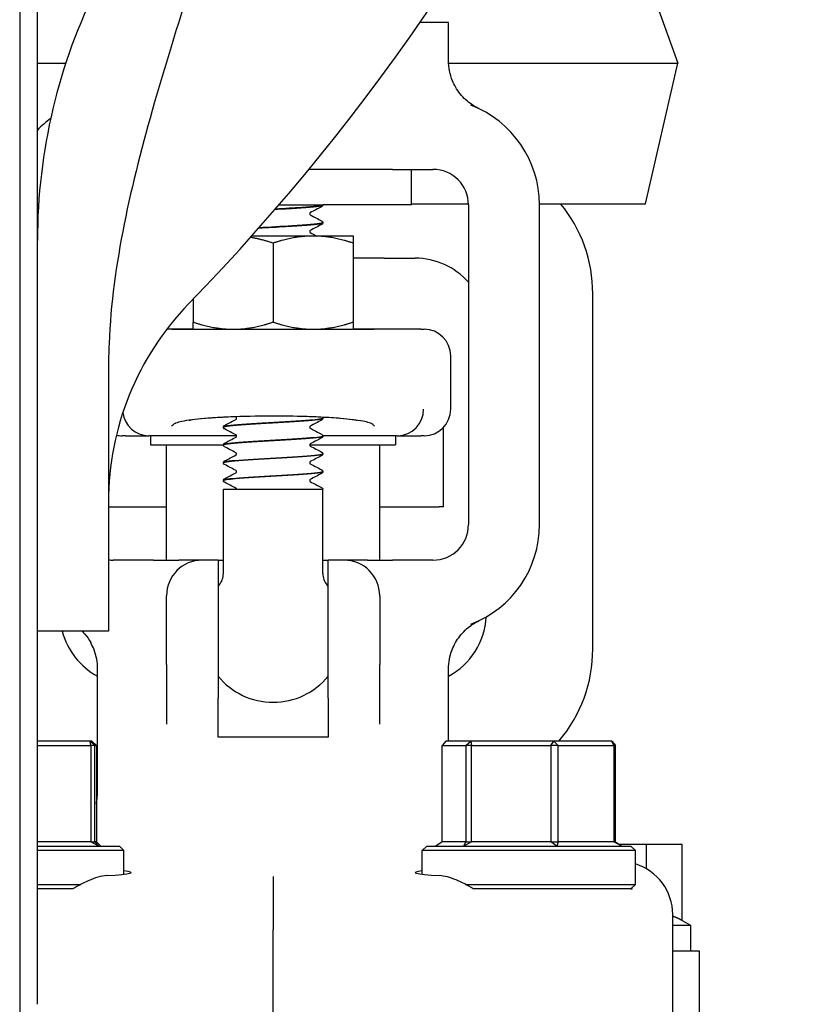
# Model space of a CAD drawing. Header units: inches. Extents: x 36 to 1719, y -84 to 1122.
# Tile 387 of 571: x 1051.22 to 1054.02, y 377.3 to 380.76. Entities that reach past the tile are written whole.
import ezdxf

# ---------------------------------------------------------------- set-up
doc = ezdxf.new("R2010")
doc.units = ezdxf.units.IN
doc.header["$LTSCALE"] = 48
doc.header["$MEASUREMENT"] = 0
doc.layers.add('Visible (ANSI)', color=7, linetype='Continuous', lineweight=30)

msp = doc.modelspace()

# ---------------------------------------------------------------- linework, layer by layer
at = {"layer": 'Visible (ANSI)'}
for p, q in [((1051.2221, 385.23377), (1051.2221, 377.23377)), ((1051.2846, 377.29627), (1051.2846, 385.23377)), ((1053.4251, 380.92127), (1053.5383, 380.6077)), ((1052.71744, 380.75027), (1052.63098, 380.75027)), ((1052.72507, 380.75027), (1052.71744, 380.75027)), ((1052.73153, 380.75027), (1052.72507, 380.75027)), ((1052.73153, 380.61632), (1052.73153, 380.75027)), ((1051.2846, 380.6077), (1051.38441, 380.6077)), ((1052.73172, 380.6077), (1053.5383, 380.6077)), ((1053.4251, 380.11302), (1053.5383, 380.6077)), ((1052.53461, 380.23377), (1052.23996, 380.23377)), ((1052.53461, 380.23377), (1052.67653, 380.23377)), ((1052.60153, 380.10877), (1052.60153, 380.23377)), ((1052.13476, 380.10877), (1052.26286, 380.10877)), ((1052.26286, 380.10877), (1052.28895, 380.10877)), ((1052.28903, 380.10877), (1052.28895, 380.10877)), ((1052.60153, 380.10877), (1052.28903, 380.10877)), ((1052.28903, 380.10843), (1052.28903, 380.10877)), ((1052.60153, 380.11302), (1052.80145, 380.11302)), ((1052.80153, 380.10877), (1052.80153, 378.98377)), ((1053.0515, 380.11302), (1053.4251, 380.11302)), ((1053.05153, 378.98377), (1053.05153, 380.10877)), ((1052.28903, 380.04587), (1052.28903, 380.04649)), ((1052.25478, 379.99927), (1052.03887, 379.99927)), ((1052.11403, 379.97413), (1052.11403, 379.69642)), ((1052.39553, 379.99927), (1052.25478, 379.99927)), ((1052.39553, 379.97413), (1052.39553, 379.69642)), ((1052.50434, 379.92127), (1052.39553, 379.92127)), ((1052.50434, 379.92127), (1052.61403, 379.92127)), ((1053.23903, 378.54627), (1053.23903, 379.79627)), ((1051.83253, 379.7768), (1051.83253, 379.69642)), ((1051.75796, 379.67127), (1051.73989, 379.67127)), ((1051.83245, 379.67127), (1051.75796, 379.67127)), ((1051.83253, 379.67127), (1051.97328, 379.67127)), ((1051.97328, 379.67127), (1052.25478, 379.67127)), ((1052.25478, 379.67127), (1052.39553, 379.67127)), ((1052.47009, 379.67127), (1052.39555, 379.67127)), ((1052.63386, 379.67127), (1052.47009, 379.67127)), ((1052.63386, 379.67127), (1052.64528, 379.67127)), ((1052.73903, 379.39002), (1052.73903, 379.57752)), ((1051.5346, 379.5303), (1051.5346, 378.90928)), ((1052.28903, 379.35768), (1052.28903, 379.35831)), ((1051.93903, 379.3264), (1051.93903, 379.32702)), ((1052.71403, 379.04627), (1052.71403, 379.32628)), ((1051.59419, 379.29627), (1051.58278, 379.29627)), ((1051.59419, 379.29627), (1051.6769, 379.29627)), ((1051.98528, 379.29627), (1051.6769, 379.29627)), ((1051.68278, 379.29627), (1051.68278, 379.26502)), ((1052.55115, 379.29627), (1052.28898, 379.29627)), ((1052.28903, 379.29512), (1052.28903, 379.29574)), ((1052.54528, 379.29627), (1052.54528, 379.26502)), ((1052.55115, 379.29627), (1052.63386, 379.29627)), ((1052.64528, 379.29627), (1052.63386, 379.29627)), ((1051.68278, 379.26502), (1051.93908, 379.26502)), ((1051.73903, 378.85877), (1051.73903, 379.26502)), ((1051.93903, 379.26384), (1051.93903, 379.26446)), ((1052.24277, 379.26502), (1052.54528, 379.26502)), ((1052.48903, 378.85877), (1052.48903, 379.26502)), ((1052.28903, 379.23256), (1052.28903, 379.23318)), ((1051.93903, 379.20128), (1051.93903, 379.2019)), ((1052.28903, 379.17), (1052.28903, 379.17062)), ((1051.93903, 379.13872), (1051.93903, 379.13934)), ((1051.93903, 379.10877), (1052.28903, 379.10877)), ((1051.93903, 378.81187), (1051.93903, 379.10877)), ((1052.28903, 378.81187), (1052.28903, 379.10877)), ((1051.5346, 379.04627), (1051.73903, 379.04627)), ((1052.48903, 379.04627), (1052.69864, 379.04627)), ((1052.71403, 379.04627), (1052.69864, 379.04627)), ((1051.5346, 378.90928), (1051.5346, 378.60877)), ((1051.69344, 378.85877), (1051.55153, 378.85877)), ((1051.69344, 378.85877), (1051.78238, 378.85877)), ((1051.86403, 378.85877), (1051.78238, 378.85877)), ((1051.92028, 378.85877), (1051.86403, 378.85877)), ((1051.92028, 378.85877), (1051.93903, 378.85877)), ((1051.92028, 378.85877), (1051.92028, 378.37385)), ((1052.28903, 378.85877), (1052.30778, 378.85877)), ((1052.30778, 378.37385), (1052.30778, 378.85877)), ((1052.36403, 378.85877), (1052.30778, 378.85877)), ((1052.44568, 378.85877), (1052.36403, 378.85877)), ((1052.44568, 378.85877), (1052.53461, 378.85877)), ((1052.67653, 378.85877), (1052.53461, 378.85877)), ((1051.73903, 378.49131), (1051.73903, 378.73377)), ((1052.48903, 378.73377), (1052.48903, 378.49131)), ((1051.5346, 378.60877), (1051.2846, 378.60877)), ((1051.73903, 378.49131), (1051.73903, 378.28166)), ((1052.48903, 378.28166), (1052.48903, 378.49131)), ((1051.49653, 378.04901), (1051.49653, 378.47623)), ((1052.73153, 378.22252), (1052.73153, 378.47623)), ((1051.92028, 378.23571), (1051.92028, 378.37385)), ((1052.30778, 378.37385), (1052.30778, 378.23571)), ((1052.30778, 378.23571), (1051.92028, 378.23571)), ((1051.47031, 378.22252), (1051.2846, 378.22252)), ((1051.2846, 378.2069), (1051.47206, 378.2069)), ((1051.47206, 378.2069), (1051.47031, 378.22252)), ((1051.47031, 378.22252), (1051.48607, 378.2069)), ((1051.47638, 378.22252), (1051.47031, 378.22252)), ((1051.48607, 378.2069), (1051.47206, 378.2069)), ((1051.47206, 378.2069), (1051.47206, 377.86815)), ((1051.49187, 378.2069), (1051.47638, 378.22252)), ((1051.48607, 377.86815), (1051.48607, 378.2069)), ((1051.48607, 378.2069), (1051.49187, 378.2069)), ((1051.49187, 378.2069), (1051.49187, 377.86815)), ((1052.72223, 378.22252), (1052.70922, 378.2069)), ((1052.70922, 377.86815), (1052.70922, 378.2069)), ((1052.70922, 378.2069), (1052.79279, 378.2069)), ((1052.80967, 378.22252), (1052.72223, 378.22252)), ((1052.79279, 378.2069), (1052.80967, 378.22252)), ((1052.81258, 378.2069), (1052.79279, 378.2069)), ((1052.79279, 378.2069), (1052.79279, 377.86815)), ((1052.80967, 378.22252), (1052.81258, 378.2069)), ((1053.10146, 378.22252), (1052.80967, 378.22252)), ((1052.81258, 377.86815), (1052.81258, 378.2069)), ((1052.81258, 378.2069), (1053.0915, 378.2069)), ((1053.0915, 378.2069), (1053.10146, 378.22252)), ((1053.11739, 378.2069), (1053.0915, 378.2069)), ((1053.0915, 378.2069), (1053.0915, 377.86815)), ((1053.10146, 378.22252), (1053.11739, 378.2069)), ((1053.30582, 378.22252), (1053.10146, 378.22252)), ((1053.11739, 377.86815), (1053.11739, 378.2069)), ((1053.11739, 378.2069), (1053.31273, 378.2069)), ((1053.31273, 378.2069), (1053.30582, 378.22252)), ((1053.30582, 378.22252), (1053.31883, 378.2069)), ((1053.31883, 378.2069), (1053.31273, 378.2069)), ((1053.31273, 378.2069), (1053.31273, 377.86815)), ((1053.31883, 377.86815), (1053.31883, 378.2069)), ((1051.47206, 377.86815), (1051.2846, 377.86815)), ((1051.50119, 377.85252), (1051.47206, 377.86815)), ((1051.47206, 377.86815), (1051.48607, 377.86815)), ((1051.48607, 377.86815), (1051.50119, 377.85252)), ((1051.49187, 377.86815), (1051.48607, 377.86815)), ((1051.50799, 377.85252), (1051.49187, 377.86815)), ((1052.70922, 377.86815), (1052.68708, 377.85252)), ((1052.79279, 377.86815), (1052.70922, 377.86815)), ((1052.78504, 377.85252), (1052.79279, 377.86815)), ((1052.81258, 377.86815), (1052.78504, 377.85252)), ((1052.79279, 377.86815), (1052.81258, 377.86815)), ((1053.0915, 377.86815), (1052.81258, 377.86815)), ((1053.11199, 377.85252), (1053.0915, 377.86815)), ((1053.0915, 377.86815), (1053.11739, 377.86815)), ((1053.11739, 377.86815), (1053.11199, 377.85252)), ((1053.31273, 377.86815), (1053.11739, 377.86815)), ((1053.34097, 377.85252), (1053.31273, 377.86815)), ((1053.31273, 377.86815), (1053.31883, 377.86815)), ((1053.31883, 377.86815), (1053.34097, 377.85252)), ((1053.42782, 377.85877), (1053.33212, 377.85877)), ((1053.42782, 377.77294), (1053.42782, 377.85877)), ((1053.55412, 377.85877), (1053.42782, 377.85877)), ((1053.55412, 377.59068), (1053.55412, 377.85877)), ((1051.2846, 377.85252), (1051.5734, 377.85252)), ((1051.58903, 377.8369), (1051.2846, 377.8369)), ((1051.5734, 377.85252), (1051.58903, 377.8369)), ((1051.58903, 377.75374), (1051.58903, 377.8369)), ((1052.65465, 377.85252), (1052.63903, 377.8369)), ((1053.38903, 377.8369), (1052.63903, 377.8369)), ((1052.63903, 377.75374), (1052.63903, 377.8369)), ((1052.65465, 377.85252), (1053.3734, 377.85252)), ((1053.3734, 377.85252), (1053.38903, 377.8369)), ((1053.38903, 377.71815), (1053.38903, 377.8369)), ((1051.2846, 377.71815), (1051.43716, 377.71815)), ((1052.11403, 377.74568), (1052.11403, 377.55821)), ((1052.7909, 377.71815), (1053.38903, 377.71815)), ((1053.3734, 377.70252), (1053.38903, 377.71815)), ((1051.33275, 377.70252), (1051.2846, 377.70252)), ((1053.3734, 377.70252), (1052.8953, 377.70252)), ((1053.3734, 377.70252), (1053.3771, 377.70252)), ((1053.52028, 377.10877), (1053.52028, 377.61217)), ((1053.55412, 377.59068), (1053.58278, 377.57413)), ((1052.11403, 377.10877), (1052.11403, 377.55821)), ((1053.52028, 377.57413), (1053.58278, 377.57413)), ((1053.58278, 377.57413), (1053.58278, 377.48377)), ((1053.61403, 377.48377), (1053.52028, 377.48377)), ((1053.61403, 377.01502), (1053.61403, 377.48377))]:
    msp.add_line(p, q, dxfattribs=at)
for centre, radius, start, end in [((1046.1721, 385.23377), 7.8625, 315.882405, 356.353929), ((1053.2846, 379.98377), 2, 153.215, 180), ((1052.67653, 380.10877), 0.375, 0, 69.10429), ((1051.55153, 380.10877), 0.375, 126.01963, 135.38114), ((1052.67653, 380.10877), 0.125, 0, 90), ((1052.73903, 379.79627), 0.5, 0, 39.3082), ((1052.61403, 379.67127), 0.25, 41.40962, 90), ((1052.5346, 379.06429), 1, 135.8824, 180), ((1052.64528, 379.57752), 0.09375, 0, 90), ((1052.64528, 379.39002), 0.09375, 270, 0), ((1051.58278, 379.39002), 0.09375, 257.45873, 270), ((1052.67653, 378.98377), 0.125, 270, 0), ((1052.67653, 378.98377), 0.375, 290.89571, 0), ((1051.55153, 378.98377), 0.125, 262.21913, 270), ((1051.86403, 378.73377), 0.125, 90, 180), ((1052.36403, 378.73377), 0.125, 0, 90), ((1051.87653, 378.81187), 0.0625, 319.4642, 0), ((1052.35153, 378.81187), 0.0625, 180, 220.5358), ((1052.11403, 378.60877), 0.25, 139.4642, 140.80503), ((1052.11403, 378.60877), 0.25, 39.19497, 40.5358), ((1052.61403, 378.67127), 0.25, 298.0343, 357.14822), ((1051.61403, 378.67127), 0.25, 194.47751, 241.9657), ((1052.73903, 378.54627), 0.5, 319.64662, 0), ((1052.11403, 378.60877), 0.25, 219.19497, 320.80503)]:
    msp.add_arc(centre, radius, start, end, dxfattribs=at)
for centre, major_axis, ratio, start_param, end_param in [((1051.67604, 379.39002), (0.01834, -0.09202), 0.976791, 4.6467853, 6.0729206), ((1052.55201, 379.39002), (0.01834, 0.09202), 0.976791, 3.3518573, 4.9046798), ((1051.90273, 379.39002), (-0.24503, -0.08795), 0.1325254, 0.3357379, 0.3537118), ((1052.32532, 379.39002), (0.24503, -0.08795), 0.1325254, 5.9294735, 5.9474474), ((1053.33112, 377.6111), (-0.18003, -0.0586), 0.9903423, 2.829736, 4.0894164), ((1051.21403, 377.75977), (0.4, 0), 0.0433333, 5.6167949, 6.6386065), ((1053.01403, 377.75977), (0.4, 0), 0.0433333, 2.7861715, 3.8079831)]:
    msp.add_ellipse(centre, major_axis=major_axis, ratio=ratio, start_param=start_param, end_param=end_param, dxfattribs=at)
for points, knots in [([(1051.99766, 381.47236), (1051.97601, 381.39126), (1051.95299, 381.31051), (1051.85146, 380.96757), (1051.76694, 380.71403), (1051.61402, 380.18204), (1051.54818, 379.89886), (1051.53646, 379.6211)], [17.2484823, 17.2484823, 17.2484823, 17.2484823, 17.8546317, 17.8546317, 19.8303619, 19.8303619, 22.1107774, 22.1107774, 22.1107774, 22.1107774]), ([(1052.75593, 380.52382), (1052.75203, 380.53069), (1052.74857, 380.5378), (1052.73629, 380.56772), (1052.73153, 380.5919), (1052.73153, 380.61632)], [-0.24640289, -0.24640289, -0.24640289, -0.24640289, -0.18604443, -0.18604443, 0, 0, 0, 0]), ([(1052.83095, 380.45079), (1052.8301, 380.45124), (1052.82928, 380.45169), (1052.82123, 380.45612), (1052.80722, 380.46439), (1052.77776, 380.4915), (1052.76555, 380.50686), (1052.75593, 380.52382)], [0.01028684, 0.01028684, 0.01028684, 0.01028684, 0.01590204, 0.01590204, 0.08584187, 0.08584187, 0.15193376, 0.15193376, 0.15193376, 0.15193376]), ([(1052.83819, 380.44713), (1052.8381, 380.44718), (1052.83801, 380.44722), (1052.83552, 380.44842), (1052.8332, 380.44959), (1052.83095, 380.45079)], [-0.566346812, -0.566346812, -0.566346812, -0.566346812, -0.565454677, -0.565454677, -0.542430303, -0.542430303, -0.542430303, -0.542430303]), ([(1052.12134, 380.09321), (1052.14725, 380.09469), (1052.17292, 380.09616), (1052.19585, 380.09764), (1052.24345, 380.1007), (1052.27812, 380.10377), (1052.28676, 380.10683), (1052.28827, 380.10736), (1052.28902, 380.1079), (1052.28903, 380.10843)], [-7.8121218, -7.8121218, -7.8121218, -7.8121218, -7.3674505, -7.3674505, -7.3674505, -6.4443529, -6.4443529, -6.4443529, -6.2831853, -6.2831853, -6.2831853, -6.2831853]), ([(1052.28895, 380.10877), (1052.28741, 380.10569), (1052.25899, 380.1026), (1052.21458, 380.09951), (1052.18751, 380.09763), (1052.15489, 380.09575), (1052.12187, 380.09386)], [0.0284489, 0.0284489, 0.0284489, 0.0284489, 0.9586618, 0.9586618, 0.9586618, 1.5257089, 1.5257089, 1.5257089, 1.5257089]), ([(1052.28902, 380.10841), (1052.28896, 380.10713), (1052.28849, 380.10593), (1052.28738, 380.10427), (1052.28679, 380.10373), (1052.28575, 380.10292), (1052.28528, 380.10264), (1052.28482, 380.1024)], [0, 0, 0, 0, 0.017960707, 0.017960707, 0.035135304, 0.035135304, 0.051182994, 0.051182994, 0.051182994, 0.051182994]), ([(1052.24448, 380.08124), (1052.24442, 380.0812), (1052.24425, 380.08109), (1052.24374, 380.08055), (1052.24343, 380.08017), (1052.24289, 380.07903), (1052.24269, 380.07825), (1052.24269, 380.07746)], [0.008751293, 0.008751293, 0.008751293, 0.008751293, 0.024017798, 0.024017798, 0.03673453, 0.03673453, 0.049915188, 0.049915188, 0.049915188, 0.049915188]), ([(1052.24269, 380.07746), (1052.24269, 380.07626), (1052.24319, 380.07514), (1052.24398, 380.07406), (1052.24427, 380.07385), (1052.24448, 380.0737), (1052.24451, 380.07368), (1052.24451, 380.07368)], [0, 0, 0, 0, 0.02017106, 0.02017106, 0.036592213, 0.036592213, 0.045399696, 0.045399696, 0.045399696, 0.045399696]), ([(1052.06385, 380.02733), (1052.09467, 380.02916), (1052.12796, 380.03099), (1052.15904, 380.03282), (1052.21279, 380.03599), (1052.25853, 380.03915), (1052.27798, 380.04232), (1052.28527, 380.0435), (1052.2888, 380.04469), (1052.28872, 380.04587)], [-14.4283731, -14.4283731, -14.4283731, -14.4283731, -13.877024, -13.877024, -13.877024, -12.9235543, -12.9235543, -12.9235543, -12.5663706, -12.5663706, -12.5663706, -12.5663706]), ([(1052.28882, 380.04652), (1052.28894, 380.04568), (1052.28721, 380.04483), (1052.28353, 380.04399), (1052.27007, 380.04091), (1052.23082, 380.03783), (1052.18075, 380.03475), (1052.14414, 380.03249), (1052.10238, 380.03024), (1052.06438, 380.02799)], [6.2804763, 6.2804763, 6.2804763, 6.2804763, 6.5343927, 6.5343927, 6.5343927, 7.4627822, 7.4627822, 7.4627822, 8.141735, 8.141735, 8.141735, 8.141735]), ([(1052.28482, 380.05253), (1052.28553, 380.05215), (1052.28629, 380.0517), (1052.28754, 380.05041), (1052.28798, 380.04985), (1052.28871, 380.04839), (1052.28898, 380.04747), (1052.28902, 380.04652)], [0, 0, 0, 0, 0.024898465, 0.024898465, 0.037820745, 0.037820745, 0.051208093, 0.051208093, 0.051208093, 0.051208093]), ([(1052.28902, 380.04585), (1052.28896, 380.04457), (1052.28849, 380.04337), (1052.28738, 380.04171), (1052.28679, 380.04116), (1052.28575, 380.04036), (1052.28528, 380.04008), (1052.28482, 380.03984)], [0, 0, 0, 0, 0.017960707, 0.017960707, 0.035135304, 0.035135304, 0.051182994, 0.051182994, 0.051182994, 0.051182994]), ([(1052.24448, 380.01868), (1052.24442, 380.01864), (1052.24425, 380.01853), (1052.24374, 380.01799), (1052.24343, 380.01761), (1052.24289, 380.01647), (1052.24269, 380.01569), (1052.24269, 380.0149)], [0.008751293, 0.008751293, 0.008751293, 0.008751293, 0.024017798, 0.024017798, 0.03673453, 0.03673453, 0.049915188, 0.049915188, 0.049915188, 0.049915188]), ([(1052.24269, 380.0149), (1052.24269, 380.01369), (1052.24319, 380.01257), (1052.24398, 380.0115), (1052.24427, 380.01128), (1052.24448, 380.01113), (1052.24451, 380.01111), (1052.24451, 380.01111)], [0, 0, 0, 0, 0.02017106, 0.02017106, 0.036592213, 0.036592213, 0.045399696, 0.045399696, 0.045399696, 0.045399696]), ([(1051.75796, 379.67127), (1051.75801, 379.67127), (1051.75807, 379.67127), (1051.75884, 379.67127), (1051.75967, 379.67125), (1051.76239, 379.67118), (1051.76458, 379.67112), (1051.76888, 379.67106), (1051.77072, 379.67105), (1051.77333, 379.67105), (1051.77393, 379.67105), (1051.77455, 379.67105)], [-0.00500496, -0.00500496, -0.00500496, -0.00500496, 0, 0, 0.06287298, 0.06287298, 0.18059107, 0.18059107, 0.25560221, 0.25560221, 0.27753231, 0.27753231, 0.27753231, 0.27753231]), ([(1051.77455, 379.67105), (1051.78308, 379.67108), (1051.79825, 379.6711), (1051.84335, 379.67115), (1051.8745, 379.67117), (1051.94788, 379.6712), (1051.98947, 379.67121), (1052.07596, 379.67122), (1052.11994, 379.67122), (1052.20089, 379.67122), (1052.23751, 379.67121), (1052.31176, 379.67119), (1052.34765, 379.67117), (1052.39765, 379.67113), (1052.41484, 379.67112), (1052.43943, 379.67108), (1052.4479, 379.67107), (1052.4535, 379.67105)], [0.0387673, 0.0387673, 0.0387673, 0.0387673, 0.3419099, 0.3419099, 0.6849077, 0.6849077, 1.029663, 1.029663, 1.3621369, 1.3621369, 1.6526244, 1.6526244, 1.9961754, 1.9961754, 2.2345824, 2.2345824, 2.4334495, 2.4334495, 2.4334495, 2.4334495]), ([(1052.4535, 379.67105), (1052.45412, 379.67105), (1052.45472, 379.67105), (1052.45732, 379.67105), (1052.45917, 379.67106), (1052.46344, 379.67112), (1052.46561, 379.67118), (1052.46835, 379.67125), (1052.4692, 379.67127), (1052.46998, 379.67127), (1052.47004, 379.67127), (1052.47009, 379.67127)], [0.04807073, 0.04807073, 0.04807073, 0.04807073, 0.06985523, 0.06985523, 0.14510353, 0.14510353, 0.26153365, 0.26153365, 0.32575457, 0.32575457, 0.3307654, 0.3307654, 0.3307654, 0.3307654]), ([(1052.45626, 379.34076), (1052.4473, 379.34471), (1052.4297, 379.34847), (1052.37923, 379.35517), (1052.34687, 379.35806), (1052.27157, 379.36256), (1052.22939, 379.36414), (1052.14062, 379.36577), (1052.0949, 379.36582), (1052.0058, 379.36435), (1051.96328, 379.36285), (1051.88694, 379.3585), (1051.8539, 379.35567), (1051.81417, 379.35064), (1051.80251, 379.34878), (1051.78365, 379.34487), (1051.77651, 379.34284), (1051.77179, 379.34076)], [0, 0, 0, 0, 0.3480138, 0.3480138, 0.6950932, 0.6950932, 1.0409541, 1.0409541, 1.3861423, 1.3861423, 1.7317175, 1.7317175, 2.0786377, 2.0786377, 2.2616799, 2.2616799, 2.4452012, 2.4452012, 2.4452012, 2.4452012]), ([(1052.02897, 379.36467), (1051.99968, 379.36402), (1051.97152, 379.36302), (1051.9199, 379.36047), (1051.89641, 379.35891), (1051.85672, 379.35549), (1051.84039, 379.35358), (1051.82595, 379.35142), (1051.82286, 379.35089), (1051.81931, 379.35021), (1051.8184, 379.35), (1051.81837, 379.35), (1051.81837, 379.35), (1051.81837, 379.35)], [0.24959163, 0.24959163, 0.24959163, 0.24959163, 0.51383257, 0.51383257, 0.77807351, 0.77807351, 1.04231445, 1.04231445, 1.13994454, 1.13994454, 1.21475899, 1.21475899, 1.21621019, 1.21621019, 1.21621019, 1.21621019]), ([(1051.93934, 379.32638), (1051.93923, 379.32771), (1051.94368, 379.32905), (1051.95281, 379.33038), (1051.9738, 379.33345), (1052.019, 379.33652), (1052.0713, 379.33959), (1052.12358, 379.34266), (1052.18174, 379.34572), (1052.22374, 379.34879), (1052.26433, 379.35176), (1052.28892, 379.35472), (1052.28902, 379.35768)], [-84.8257107, -84.8257107, -84.8257107, -84.8257107, -84.4233738, -84.4233738, -84.4233738, -83.4988671, -83.4988671, -83.4988671, -82.5745653, -82.5745653, -82.5745653, -81.681409, -81.681409, -81.681409, -81.681409]), ([(1052.28889, 379.35833), (1052.28874, 379.35585), (1052.27227, 379.35337), (1052.24275, 379.35089), (1052.20603, 379.34781), (1052.14999, 379.34473), (1052.09607, 379.34164), (1052.0422, 379.33856), (1051.99173, 379.33548), (1051.9639, 379.3324), (1051.94772, 379.33061), (1051.93942, 379.32882), (1051.93934, 379.32702)], [75.3955147, 75.3955147, 75.3955147, 75.3955147, 76.1425075, 76.1425075, 76.1425075, 77.0718173, 77.0718173, 77.0718173, 78.0001054, 78.0001054, 78.0001054, 78.5398163, 78.5398163, 78.5398163, 78.5398163]), ([(1051.98536, 379.358), (1051.98536, 379.3592), (1051.98486, 379.36032), (1051.98407, 379.3614), (1051.98378, 379.36161), (1051.98357, 379.36176), (1051.98354, 379.36178), (1051.98354, 379.36178)], [0, 0, 0, 0, 0.02017106, 0.02017106, 0.036592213, 0.036592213, 0.045399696, 0.045399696, 0.045399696, 0.045399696]), ([(1051.98355, 379.35421), (1051.98358, 379.35423), (1051.98376, 379.35433), (1051.98431, 379.35491), (1051.98462, 379.35529), (1051.98516, 379.35643), (1051.98536, 379.35721), (1051.98536, 379.358)], [0.006616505, 0.006616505, 0.006616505, 0.006616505, 0.024017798, 0.024017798, 0.03673453, 0.03673453, 0.049915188, 0.049915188, 0.049915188, 0.049915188]), ([(1052.40969, 379.34999), (1052.40969, 379.34999), (1052.40881, 379.3502), (1052.40431, 379.35106), (1052.39882, 379.35197), (1052.38141, 379.3543), (1052.36768, 379.3558), (1052.33176, 379.3589), (1052.30829, 379.36047), (1052.25668, 379.36302), (1052.22853, 379.36401), (1052.19918, 379.36467), (1052.19913, 379.36467), (1052.19908, 379.36467)], [-1.2162102, -1.2162102, -1.2162102, -1.2162102, -1.14166353, -1.14166353, -0.99290926, -0.99290926, -0.77856154, -0.77856154, -0.5143206, -0.5143206, -0.25007966, -0.25007966, -0.24959163, -0.24959163, -0.24959163, -0.24959163]), ([(1052.28902, 379.35766), (1052.28896, 379.35638), (1052.28849, 379.35518), (1052.28738, 379.35352), (1052.28679, 379.35298), (1052.28575, 379.35217), (1052.28528, 379.35189), (1052.28482, 379.35165)], [0, 0, 0, 0, 0.017960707, 0.017960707, 0.035135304, 0.035135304, 0.051182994, 0.051182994, 0.051182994, 0.051182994]), ([(1052.28805, 379.36146), (1052.28815, 379.3613), (1052.28825, 379.36113), (1052.28871, 379.36021), (1052.28898, 379.35928), (1052.28902, 379.35833)], [0.034558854, 0.034558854, 0.034558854, 0.034558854, 0.037820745, 0.037820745, 0.051208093, 0.051208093, 0.051208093, 0.051208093]), ([(1051.77179, 379.34076), (1051.77099, 379.34041), (1051.77023, 379.34006), (1051.76711, 379.33855), (1051.76504, 379.33737), (1051.76027, 379.33418), (1051.75812, 379.33214), (1051.75672, 379.33019), (1051.75668, 379.33014), (1051.75665, 379.33009)], [0.05166414, 0.05166414, 0.05166414, 0.05166414, 0.08258298, 0.08258298, 0.18189743, 0.18189743, 0.34791406, 0.34791406, 0.35221921, 0.35221921, 0.35221921, 0.35221921]), ([(1051.93903, 379.32705), (1051.93909, 379.32833), (1051.93956, 379.32953), (1051.94067, 379.33119), (1051.94126, 379.33173), (1051.9423, 379.33254), (1051.94277, 379.33282), (1051.94323, 379.33306)], [0, 0, 0, 0, 0.017960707, 0.017960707, 0.035135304, 0.035135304, 0.051182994, 0.051182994, 0.051182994, 0.051182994]), ([(1051.94323, 379.32037), (1051.94252, 379.32074), (1051.94176, 379.3212), (1051.94052, 379.32248), (1051.94007, 379.32305), (1051.93934, 379.3245), (1051.93907, 379.32543), (1051.93903, 379.32638)], [0, 0, 0, 0, 0.024898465, 0.024898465, 0.037820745, 0.037820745, 0.051208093, 0.051208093, 0.051208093, 0.051208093]), ([(1052.24448, 379.33049), (1052.24442, 379.33045), (1052.24425, 379.33034), (1052.24374, 379.3298), (1052.24343, 379.32942), (1052.24289, 379.32828), (1052.24269, 379.3275), (1052.24269, 379.32671)], [0.008751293, 0.008751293, 0.008751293, 0.008751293, 0.024017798, 0.024017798, 0.03673453, 0.03673453, 0.049915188, 0.049915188, 0.049915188, 0.049915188]), ([(1052.24269, 379.32671), (1052.24269, 379.32551), (1052.24319, 379.32439), (1052.24398, 379.32331), (1052.24427, 379.3231), (1052.24448, 379.32295), (1052.24451, 379.32293), (1052.24451, 379.32293)], [0, 0, 0, 0, 0.02017106, 0.02017106, 0.036592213, 0.036592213, 0.045399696, 0.045399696, 0.045399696, 0.045399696]), ([(1052.4714, 379.33009), (1052.47137, 379.33014), (1052.47133, 379.33019), (1052.46993, 379.33214), (1052.46778, 379.33418), (1052.46301, 379.33737), (1052.46094, 379.33855), (1052.45782, 379.34006), (1052.45706, 379.34041), (1052.45626, 379.34076)], [-0.00429657, -0.00429657, -0.00429657, -0.00429657, 0, 0, 0.16568567, 0.16568567, 0.26480212, 0.26480212, 0.29565933, 0.29565933, 0.29565933, 0.29565933]), ([(1051.93918, 379.26381), (1051.93908, 379.2645), (1051.94023, 379.26519), (1051.9427, 379.26589), (1051.95371, 379.26896), (1051.99069, 379.27203), (1052.03957, 379.27511), (1052.08844, 379.27818), (1052.14807, 379.28125), (1052.19582, 379.28432), (1052.24355, 379.2874), (1052.27828, 379.29047), (1052.28682, 379.29354), (1052.28829, 379.29407), (1052.28898, 379.29459), (1052.28892, 379.29512)], [-91.108896, -91.108896, -91.108896, -91.108896, -90.9008742, -90.9008742, -90.9008742, -89.9748609, -89.9748609, -89.9748609, -89.0490707, -89.0490707, -89.0490707, -88.1235008, -88.1235008, -88.1235008, -87.9645943, -87.9645943, -87.9645943, -87.9645943]), ([(1052.28902, 379.29577), (1052.28903, 379.29569), (1052.28901, 379.2956), (1052.28898, 379.29552), (1052.28777, 379.29245), (1052.26006, 379.28939), (1052.21634, 379.28632), (1052.17266, 379.28326), (1052.11401, 379.28019), (1052.06255, 379.27713), (1052.01113, 379.27407), (1051.96807, 379.27101), (1051.94963, 379.26795), (1051.94263, 379.26678), (1051.93924, 379.26562), (1051.93931, 379.26446)], [81.6787, 81.6787, 81.6787, 81.6787, 81.7038978, 81.7038978, 81.7038978, 82.6277161, 82.6277161, 82.6277161, 83.5507651, 83.5507651, 83.5507651, 84.4730857, 84.4730857, 84.4730857, 84.8230016, 84.8230016, 84.8230016, 84.8230016]), ([(1051.98536, 379.29543), (1051.98536, 379.29664), (1051.98486, 379.29776), (1051.98407, 379.29884), (1051.98378, 379.29905), (1051.98357, 379.2992), (1051.98354, 379.29922), (1051.98354, 379.29922)], [0, 0, 0, 0, 0.02017106, 0.02017106, 0.036592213, 0.036592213, 0.045399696, 0.045399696, 0.045399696, 0.045399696]), ([(1051.98355, 379.29165), (1051.98358, 379.29167), (1051.98376, 379.29177), (1051.98431, 379.29234), (1051.98462, 379.29273), (1051.98516, 379.29387), (1051.98536, 379.29464), (1051.98536, 379.29543)], [0.006616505, 0.006616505, 0.006616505, 0.006616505, 0.024017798, 0.024017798, 0.03673453, 0.03673453, 0.049915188, 0.049915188, 0.049915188, 0.049915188]), ([(1052.28482, 379.30178), (1052.28553, 379.3014), (1052.28629, 379.30095), (1052.28754, 379.29966), (1052.28798, 379.2991), (1052.28871, 379.29764), (1052.28898, 379.29672), (1052.28902, 379.29577)], [0, 0, 0, 0, 0.024898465, 0.024898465, 0.037820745, 0.037820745, 0.051208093, 0.051208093, 0.051208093, 0.051208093]), ([(1052.28902, 379.2951), (1052.28896, 379.29382), (1052.28849, 379.29262), (1052.28738, 379.29096), (1052.28679, 379.29041), (1052.28575, 379.28961), (1052.28528, 379.28933), (1052.28482, 379.28909)], [0, 0, 0, 0, 0.017960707, 0.017960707, 0.035135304, 0.035135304, 0.051182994, 0.051182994, 0.051182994, 0.051182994]), ([(1051.93903, 379.26449), (1051.93909, 379.26577), (1051.93956, 379.26697), (1051.94067, 379.26862), (1051.94126, 379.26917), (1051.9423, 379.26997), (1051.94277, 379.27025), (1051.94323, 379.27049)], [0, 0, 0, 0, 0.017960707, 0.017960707, 0.035135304, 0.035135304, 0.051182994, 0.051182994, 0.051182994, 0.051182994]), ([(1051.94323, 379.25781), (1051.94252, 379.25818), (1051.94176, 379.25864), (1051.94052, 379.25992), (1051.94007, 379.26048), (1051.93934, 379.26194), (1051.93907, 379.26286), (1051.93903, 379.26381)], [0, 0, 0, 0, 0.024898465, 0.024898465, 0.037820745, 0.037820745, 0.051208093, 0.051208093, 0.051208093, 0.051208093]), ([(1052.24448, 379.26793), (1052.24442, 379.26789), (1052.24425, 379.26778), (1052.24374, 379.26724), (1052.24343, 379.26686), (1052.24289, 379.26572), (1052.24269, 379.26494), (1052.24269, 379.26415)], [0.008751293, 0.008751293, 0.008751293, 0.008751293, 0.024017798, 0.024017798, 0.03673453, 0.03673453, 0.049915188, 0.049915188, 0.049915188, 0.049915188]), ([(1052.24269, 379.26415), (1052.24269, 379.26294), (1052.24319, 379.26182), (1052.24398, 379.26075), (1052.24427, 379.26053), (1052.24448, 379.26038), (1052.24451, 379.26036), (1052.24451, 379.26036)], [0, 0, 0, 0, 0.02017106, 0.02017106, 0.036592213, 0.036592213, 0.045399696, 0.045399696, 0.045399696, 0.045399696]), ([(1052.28482, 379.23921), (1052.28553, 379.23884), (1052.28629, 379.23839), (1052.28754, 379.2371), (1052.28798, 379.23654), (1052.28871, 379.23508), (1052.28898, 379.23416), (1052.28902, 379.23321)], [0, 0, 0, 0, 0.024898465, 0.024898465, 0.037820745, 0.037820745, 0.051208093, 0.051208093, 0.051208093, 0.051208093]), ([(1051.93903, 379.20125), (1051.93903, 379.20126), (1051.93903, 379.20127), (1051.93903, 379.20128), (1051.93902, 379.20436), (1051.96577, 379.20744), (1052.00907, 379.21051), (1052.05235, 379.21359), (1052.11116, 379.21667), (1052.16309, 379.21975), (1052.21501, 379.22283), (1052.25882, 379.2259), (1052.27784, 379.22898), (1052.28522, 379.23017), (1052.2888, 379.23137), (1052.28873, 379.23256)], [-97.3920813, -97.3920813, -97.3920813, -97.3920813, -97.3894346, -97.3894346, -97.3894346, -96.461786, -96.461786, -96.461786, -95.5343789, -95.5343789, -95.5343789, -94.6072107, -94.6072107, -94.6072107, -94.2477796, -94.2477796, -94.2477796, -94.2477796]), ([(1051.93903, 379.20193), (1051.93909, 379.2032), (1051.93956, 379.2044), (1051.94067, 379.20606), (1051.94126, 379.20661), (1051.9423, 379.20741), (1051.94277, 379.20769), (1051.94323, 379.20793)], [0, 0, 0, 0, 0.017960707, 0.017960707, 0.035135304, 0.035135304, 0.051182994, 0.051182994, 0.051182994, 0.051182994]), ([(1052.28883, 379.23321), (1052.28895, 379.23241), (1052.28741, 379.23161), (1052.28411, 379.23082), (1052.27136, 379.22773), (1052.23265, 379.22465), (1052.18278, 379.22156), (1052.13303, 379.21848), (1052.07336, 379.2154), (1052.02651, 379.21233), (1051.97975, 379.20925), (1051.94685, 379.20618), (1051.94031, 379.20311), (1051.93946, 379.20271), (1051.93905, 379.2023), (1051.93909, 379.2019)], [87.9618853, 87.9618853, 87.9618853, 87.9618853, 88.2020629, 88.2020629, 88.2020629, 89.131595, 89.131595, 89.131595, 90.0591077, 90.0591077, 90.0591077, 90.9847722, 90.9847722, 90.9847722, 91.106187, 91.106187, 91.106187, 91.106187]), ([(1051.98536, 379.23287), (1051.98536, 379.23408), (1051.98486, 379.2352), (1051.98407, 379.23627), (1051.98378, 379.23649), (1051.98357, 379.23664), (1051.98354, 379.23666), (1051.98354, 379.23666)], [0, 0, 0, 0, 0.02017106, 0.02017106, 0.036592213, 0.036592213, 0.045399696, 0.045399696, 0.045399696, 0.045399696]), ([(1051.98355, 379.22909), (1051.98358, 379.22911), (1051.98376, 379.22921), (1051.98431, 379.22978), (1051.98462, 379.23017), (1051.98516, 379.2313), (1051.98536, 379.23208), (1051.98536, 379.23287)], [0.006616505, 0.006616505, 0.006616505, 0.006616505, 0.024017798, 0.024017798, 0.03673453, 0.03673453, 0.049915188, 0.049915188, 0.049915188, 0.049915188]), ([(1052.24448, 379.20536), (1052.24442, 379.20533), (1052.24425, 379.20521), (1052.24374, 379.20468), (1052.24343, 379.20429), (1052.24289, 379.20316), (1052.24269, 379.20238), (1052.24269, 379.20159)], [0.008751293, 0.008751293, 0.008751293, 0.008751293, 0.024017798, 0.024017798, 0.03673453, 0.03673453, 0.049915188, 0.049915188, 0.049915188, 0.049915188]), ([(1052.28902, 379.23253), (1052.28896, 379.23126), (1052.28849, 379.23006), (1052.28738, 379.2284), (1052.28679, 379.22785), (1052.28575, 379.22705), (1052.28528, 379.22677), (1052.28482, 379.22653)], [0, 0, 0, 0, 0.017960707, 0.017960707, 0.035135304, 0.035135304, 0.051182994, 0.051182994, 0.051182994, 0.051182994]), ([(1051.94323, 379.19525), (1051.94252, 379.19562), (1051.94176, 379.19607), (1051.94052, 379.19736), (1051.94007, 379.19792), (1051.93934, 379.19938), (1051.93907, 379.2003), (1051.93903, 379.20125)], [0, 0, 0, 0, 0.024898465, 0.024898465, 0.037820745, 0.037820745, 0.051208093, 0.051208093, 0.051208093, 0.051208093]), ([(1052.28869, 379.17065), (1052.28875, 379.16908), (1052.28257, 379.16751), (1052.27013, 379.16595), (1052.24566, 379.16287), (1052.19762, 379.15979), (1052.14431, 379.15671), (1052.09121, 379.15364), (1052.03413, 379.15057), (1051.9947, 379.14751), (1051.95969, 379.14478), (1051.9393, 379.14206), (1051.93907, 379.13934)], [94.2450706, 94.2450706, 94.2450706, 94.2450706, 94.7168163, 94.7168163, 94.7168163, 95.6446581, 95.6446581, 95.6446581, 96.5689115, 96.5689115, 96.5689115, 97.3893723, 97.3893723, 97.3893723, 97.3893723]), ([(1051.93919, 379.13869), (1051.93934, 379.14106), (1051.9543, 379.14343), (1051.98154, 379.14581), (1052.01695, 379.14889), (1052.07226, 379.15197), (1052.12633, 379.15506), (1052.18038, 379.15814), (1052.2319, 379.16122), (1052.26121, 379.16431), (1052.27925, 379.1662), (1052.28861, 379.1681), (1052.28873, 379.17)], [-103.6752666, -103.6752666, -103.6752666, -103.6752666, -102.9605503, -102.9605503, -102.9605503, -102.0313957, -102.0313957, -102.0313957, -101.1024988, -101.1024988, -101.1024988, -100.5309649, -100.5309649, -100.5309649, -100.5309649]), ([(1051.98536, 379.17031), (1051.98536, 379.17151), (1051.98486, 379.17264), (1051.98407, 379.17371), (1051.98378, 379.17393), (1051.98357, 379.17408), (1051.98354, 379.1741), (1051.98354, 379.1741)], [0, 0, 0, 0, 0.02017106, 0.02017106, 0.036592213, 0.036592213, 0.045399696, 0.045399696, 0.045399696, 0.045399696]), ([(1051.98355, 379.16652), (1051.98358, 379.16654), (1051.98376, 379.16664), (1051.98431, 379.16722), (1051.98462, 379.1676), (1051.98516, 379.16874), (1051.98536, 379.16952), (1051.98536, 379.17031)], [0.006616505, 0.006616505, 0.006616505, 0.006616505, 0.024017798, 0.024017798, 0.03673453, 0.03673453, 0.049915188, 0.049915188, 0.049915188, 0.049915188]), ([(1052.24269, 379.20159), (1052.24269, 379.20038), (1052.24319, 379.19926), (1052.24398, 379.19819), (1052.24427, 379.19797), (1052.24448, 379.19782), (1052.24451, 379.1978), (1052.24451, 379.1978)], [0, 0, 0, 0, 0.02017106, 0.02017106, 0.036592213, 0.036592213, 0.045399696, 0.045399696, 0.045399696, 0.045399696]), ([(1052.28482, 379.17665), (1052.28553, 379.17628), (1052.28629, 379.17582), (1052.28754, 379.17454), (1052.28798, 379.17398), (1052.28871, 379.17252), (1052.28898, 379.1716), (1052.28902, 379.17065)], [0, 0, 0, 0, 0.024898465, 0.024898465, 0.037820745, 0.037820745, 0.051208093, 0.051208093, 0.051208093, 0.051208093]), ([(1052.28902, 379.16997), (1052.28896, 379.16869), (1052.28849, 379.16749), (1052.28738, 379.16584), (1052.28679, 379.16529), (1052.28575, 379.16449), (1052.28528, 379.16421), (1052.28482, 379.16396)], [0, 0, 0, 0, 0.017960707, 0.017960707, 0.035135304, 0.035135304, 0.051182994, 0.051182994, 0.051182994, 0.051182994]), ([(1051.93903, 379.13936), (1051.93909, 379.14064), (1051.93956, 379.14184), (1051.94067, 379.1435), (1051.94126, 379.14405), (1051.9423, 379.14485), (1051.94277, 379.14513), (1051.94323, 379.14537)], [0, 0, 0, 0, 0.017960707, 0.017960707, 0.035135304, 0.035135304, 0.051182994, 0.051182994, 0.051182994, 0.051182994]), ([(1051.94323, 379.13268), (1051.94252, 379.13306), (1051.94176, 379.13351), (1051.94052, 379.1348), (1051.94007, 379.13536), (1051.93934, 379.13682), (1051.93907, 379.13774), (1051.93903, 379.13869)], [0, 0, 0, 0, 0.024898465, 0.024898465, 0.037820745, 0.037820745, 0.051208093, 0.051208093, 0.051208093, 0.051208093]), ([(1052.24448, 379.1428), (1052.24442, 379.14276), (1052.24425, 379.14265), (1052.24374, 379.14212), (1052.24343, 379.14173), (1052.24289, 379.14059), (1052.24269, 379.13982), (1052.24269, 379.13903)], [0.008751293, 0.008751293, 0.008751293, 0.008751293, 0.024017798, 0.024017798, 0.03673453, 0.03673453, 0.049915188, 0.049915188, 0.049915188, 0.049915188]), ([(1052.24269, 379.13903), (1052.24269, 379.13782), (1052.24319, 379.1367), (1052.24398, 379.13562), (1052.24427, 379.13541), (1052.24448, 379.13526), (1052.24451, 379.13524), (1052.24451, 379.13524)], [0, 0, 0, 0, 0.02017106, 0.02017106, 0.036592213, 0.036592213, 0.045399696, 0.045399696, 0.045399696, 0.045399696]), ([(1051.98526, 379.10877), (1051.98503, 379.10987), (1051.98447, 379.11066), (1051.98378, 379.1114), (1051.98359, 379.11151), (1051.98354, 379.11153), (1051.98354, 379.11153), (1051.98354, 379.11153)], [0, 0, 0, 0, 0.019585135, 0.019585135, 0.03717489, 0.03717489, 0.039574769, 0.039574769, 0.039574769, 0.039574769]), ([(1052.28482, 379.11409), (1052.28549, 379.11374), (1052.2862, 379.11331), (1052.28736, 379.11217), (1052.28777, 379.11169), (1052.28851, 379.11043), (1052.28882, 379.10964), (1052.28895, 379.10877)], [0, 0, 0, 0, 0.023435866, 0.023435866, 0.035520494, 0.035520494, 0.047958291, 0.047958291, 0.047958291, 0.047958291]), ([(1052.75593, 378.56872), (1052.76502, 378.58475), (1052.77643, 378.59936), (1052.80438, 378.62597), (1052.81813, 378.63455), (1052.82807, 378.6402), (1052.82965, 378.64107), (1052.83095, 378.64175)], [0, 0, 0, 0, 0.14044728, 0.14044728, 0.29472543, 0.29472543, 0.32889511, 0.32889511, 0.32889511, 0.32889511]), ([(1052.83095, 378.64175), (1052.8332, 378.64295), (1052.83552, 378.64413), (1052.83801, 378.64532), (1052.8381, 378.64537), (1052.83819, 378.64541)], [-0.020840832, -0.020840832, -0.020840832, -0.020840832, 0, 0, 0.000807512, 0.000807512, 0.000807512, 0.000807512]), ([(1051.44165, 378.60877), (1051.44496, 378.60546), (1051.4483, 378.60187), (1051.45936, 378.58891), (1051.46623, 378.57911), (1051.47212, 378.56872)], [0.098195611, 0.098195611, 0.098195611, 0.098195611, 0.113905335, 0.113905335, 0.150671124, 0.150671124, 0.150671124, 0.150671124]), ([(1051.49653, 378.47623), (1051.49653, 378.49928), (1051.49227, 378.52214), (1051.48065, 378.55231), (1051.47668, 378.56069), (1051.47212, 378.56872)], [-0.53738428, -0.53738428, -0.53738428, -0.53738428, -0.36171436, -0.36171436, -0.29103261, -0.29103261, -0.29103261, -0.29103261]), ([(1052.73153, 378.47623), (1052.73153, 378.49928), (1052.73578, 378.52214), (1052.7474, 378.55231), (1052.75137, 378.56069), (1052.75593, 378.56872)], [-0.53738428, -0.53738428, -0.53738428, -0.53738428, -0.36171436, -0.36171436, -0.29103261, -0.29103261, -0.29103261, -0.29103261]), ([(1051.52845, 377.74906), (1051.5095, 377.74801), (1051.48698, 377.74131), (1051.44558, 377.72301), (1051.4274, 377.7133), (1051.4096, 377.70252)], [2.42421888, 2.42421888, 2.42421888, 2.42421888, 2.65597584, 2.65597584, 2.82423729, 2.82423729, 2.82423729, 2.82423729]), ([(1052.81845, 377.70252), (1052.79854, 377.71457), (1052.77773, 377.72555), (1052.73667, 377.74258), (1052.71661, 377.74812), (1052.6996, 377.74906)], [0.49640247, 0.49640247, 0.49640247, 0.49640247, 0.68798762, 0.68798762, 0.89549896, 0.89549896, 0.89549896, 0.89549896]), ([(1053.37565, 377.70477), (1053.37589, 377.70439), (1053.37614, 377.70402), (1053.37662, 377.70327), (1053.37686, 377.7029), (1053.3771, 377.70252)], [2.930893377, 2.930893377, 2.930893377, 2.930893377, 2.936139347, 2.936139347, 2.941290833, 2.941290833, 2.941290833, 2.941290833])]:
    msp.add_open_spline(points, degree=3, knots=knots, dxfattribs=at)
for points in [[(1052.28482, 380.1024), (1052.27137, 380.09536), (1052.25792, 380.08831), (1052.24448, 380.08124)], [(1052.2445, 380.07368), (1052.25794, 380.06662), (1052.27137, 380.05957), (1052.28482, 380.05253)], [(1052.28482, 380.03984), (1052.27137, 380.03279), (1052.25792, 380.02574), (1052.24448, 380.01868)], [(1052.2445, 380.01112), (1052.25202, 380.00716), (1052.25954, 380.00322), (1052.26706, 379.99927)], [(1051.98534, 379.67121), (1051.98534, 379.67123), (1051.98534, 379.67125), (1051.98534, 379.67127)], [(1052.28902, 379.67127), (1052.28902, 379.67125), (1052.28902, 379.67122), (1052.28902, 379.6712)], [(1051.53646, 379.6211), (1051.53518, 379.59079), (1051.5346, 379.56048), (1051.5346, 379.5303)], [(1051.94323, 379.33306), (1051.95668, 379.3401), (1051.97013, 379.34715), (1051.98357, 379.35422)], [(1051.98355, 379.36178), (1051.98261, 379.36227), (1051.98168, 379.36276), (1051.98075, 379.36325)], [(1052.28482, 379.35165), (1052.27137, 379.34461), (1052.25792, 379.33756), (1052.24448, 379.33049)], [(1051.98355, 379.29922), (1051.97012, 379.30628), (1051.95668, 379.31333), (1051.94323, 379.32037)], [(1052.2445, 379.32293), (1052.25794, 379.31587), (1052.27137, 379.30882), (1052.28482, 379.30178)], [(1051.94323, 379.27049), (1051.95668, 379.27754), (1051.97013, 379.28459), (1051.98357, 379.29166)], [(1052.28482, 379.28909), (1052.27137, 379.28204), (1052.25792, 379.27499), (1052.24448, 379.26793)], [(1051.98355, 379.23665), (1051.97012, 379.24372), (1051.95668, 379.25077), (1051.94323, 379.25781)], [(1052.2445, 379.26037), (1052.25794, 379.2533), (1052.27137, 379.24625), (1052.28482, 379.23921)], [(1051.94323, 379.20793), (1051.95668, 379.21498), (1051.97013, 379.22203), (1051.98357, 379.2291)], [(1052.28482, 379.22653), (1052.27137, 379.21948), (1052.25792, 379.21243), (1052.24448, 379.20536)], [(1051.98355, 379.17409), (1051.97012, 379.18116), (1051.95668, 379.1882), (1051.94323, 379.19525)], [(1052.2445, 379.19781), (1052.25794, 379.19074), (1052.27137, 379.18369), (1052.28482, 379.17665)], [(1051.94323, 379.14537), (1051.95668, 379.15241), (1051.97013, 379.15947), (1051.98357, 379.16653)], [(1052.28482, 379.16396), (1052.27137, 379.15692), (1052.25792, 379.14987), (1052.24448, 379.1428)], [(1052.2445, 379.13524), (1052.25794, 379.12818), (1052.27137, 379.12113), (1052.28482, 379.11409)], [(1051.98355, 379.11153), (1051.97012, 379.11859), (1051.95668, 379.12564), (1051.94323, 379.13268)], [(1051.49187, 378.00092), (1051.49496, 378.01673), (1051.49653, 378.03283), (1051.49653, 378.04901)]]:
    msp.add_open_spline(points, degree=3, dxfattribs=at)
for points, weights in [([(1052.11403, 379.97413), (1052.07195, 379.98816), (1052.03438, 379.99425)], [1, 1.02082472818, 1.01879760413]), ([(1052.25478, 379.99927), (1052.18945, 379.99927), (1052.11403, 379.97413)], [1, 1.0379548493, 1]), ([(1052.39553, 379.97413), (1052.3201, 379.99927), (1052.25478, 379.99927)], [1, 1.0379548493, 1]), ([(1052.39553, 379.99927), (1052.39553, 379.99927), (1052.39553, 379.97413)], [1, 1.0379548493, 1]), ([(1051.83253, 379.69642), (1051.90795, 379.67127), (1051.97328, 379.67127)], [1, 1.0379548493, 1]), ([(1051.83253, 379.67127), (1051.83253, 379.67127), (1051.83253, 379.69642)], [1, 1.0379548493, 1]), ([(1051.97328, 379.67127), (1052.0386, 379.67127), (1052.11403, 379.69642)], [1, 1.0379548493, 1]), ([(1052.11403, 379.69642), (1052.18945, 379.67127), (1052.25478, 379.67127)], [1, 1.0379548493, 1]), ([(1052.25478, 379.67127), (1052.3201, 379.67127), (1052.39553, 379.69642)], [1, 1.0379548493, 1]), ([(1052.39553, 379.69642), (1052.39553, 379.67127), (1052.39553, 379.67127)], [1, 1.0379548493, 1]), ([(1051.4096, 377.70252), (1051.37125, 377.70252), (1051.33275, 377.70252)], [0.999970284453, 0.999969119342, 0.999971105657]), ([(1052.8953, 377.70252), (1052.8568, 377.70252), (1052.81845, 377.70252)], [0.999971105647, 0.999969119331, 0.999970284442]), ([(1053.55412, 377.59068), (1053.53627, 377.60098), (1053.52028, 377.60576)], [1.50177150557, 1.56085940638, 1.5898912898])]:
    msp.add_rational_spline(points, weights, degree=2, dxfattribs=at)

doc.saveas('drawing.dxf')
